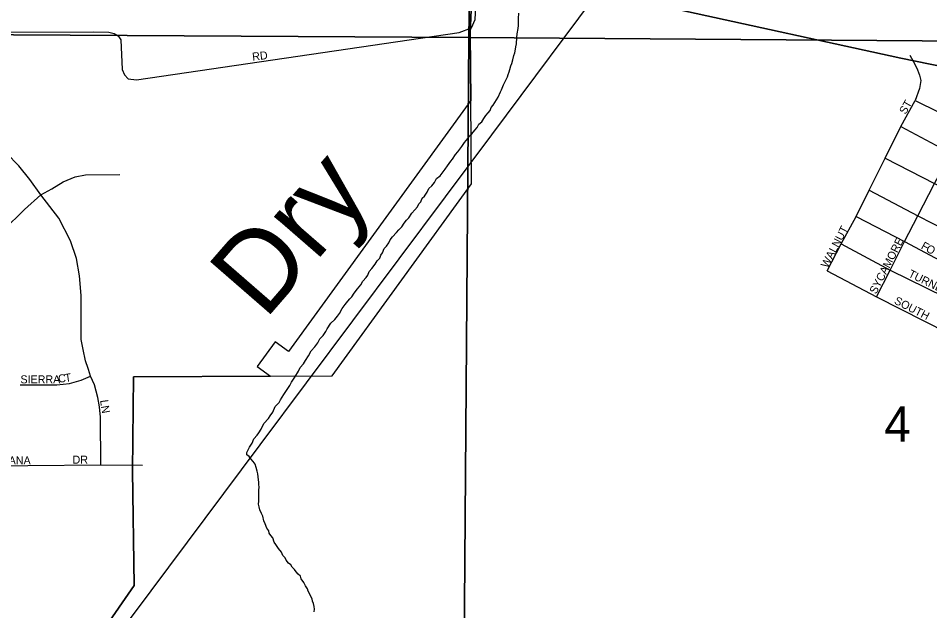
# Model space of a CAD drawing. Extents: x 0 to 1064, y 0 to 440.
# Drawn here: x 135.19 to 152.46, y 379.42 to 390.63 of the extents above; entities that cross this region are included whole.
import ezdxf

# ---------------------------------------------------------------- set-up
doc = ezdxf.new("R2010")
doc.units = 0
for name, color, linetype in [('GM_X_City_Street', 7, 'Continuous'), ('GM_X_City_Street_Text', 7, 'Continuous'), ('GM_X_Corporation', 7, 'Continuous'), ('GM_X_Minor_River', 7, 'Continuous'), ('GM_X_Minor_River_Text', 7, 'Continuous'), ('GM_X_Rail_Line', 7, 'Continuous'), ('GM_X_Section', 7, 'Continuous'), ('GM_X_Section_Text', 7, 'Continuous')]:
    doc.layers.add(name, color=color, linetype=linetype)

msp = doc.modelspace()

# ---------------------------------------------------------------- linework, layer by layer
at = {"layer": 'GM_X_City_Street'}
for points in [[(132.75, 390.394), (134.757, 390.374), (136.62, 390.376), (136.91, 390.371), (137.013, 390.348), (137.089, 390.3), (137.137, 390.226), (137.163, 389.662), (137.204, 389.562), (137.277, 389.485), (137.431, 389.468), (143.546, 390.366), (143.775, 390.453), (143.847, 390.611), (143.862, 390.856), (143.883, 391.754)], [(152.079, 389.938), (152.163, 389.779), (152.225, 389.657), (152.262, 389.555), (152.286, 389.455), (152.262, 389.305), (152.178, 389.075), (153.085, 388.632), (154.457, 387.915), (155.385, 387.439), (155.446, 387.406)], [(150.51, 385.855), (150.778, 386.363), (151.06, 386.884), (151.307, 387.38), (151.61, 387.989), (151.906, 388.583), (152.178, 389.075)], [(136.383, 385.385), (136.383, 385.386), (136.355, 385.759), (136.296, 386.09), (136.182, 386.424), (135.962, 386.853), (135.62, 387.294), (135.415, 387.581), (135.206, 387.843), (134.969, 388.08), (134.694, 388.266), (134.365, 388.457), (133.864, 388.634), (133.548, 388.774), (133.191, 388.871), (132.854, 388.914)], [(151.906, 388.583), (152.852, 388.083), (154.166, 387.439)], [(151.448, 385.362), (151.706, 385.869), (151.977, 386.409), (152.232, 386.894), (152.546, 387.509), (152.852, 388.083), (152.913, 388.246)], [(151.61, 387.989), (152.546, 387.509), (153.895, 386.796), (154.517, 386.41)], [(134.077, 381.501), (133.99, 382.156), (133.907, 382.717), (133.889, 383.935), (133.907, 384.388), (133.958, 384.734), (134.056, 385.085), (134.188, 385.386), (134.424, 385.936), (134.656, 386.306), (134.915, 386.621), (135.313, 387.018), (135.62, 387.294), (135.828, 387.408), (136.048, 387.541), (136.273, 387.632), (136.465, 387.671), (137.119, 387.679)], [(151.307, 387.38), (152.232, 386.894), (153.588, 386.199), (154.941, 385.534)], [(151.06, 386.884), (151.977, 386.409), (152.653, 386.047), (152.699, 386.023)], [(150.778, 386.363), (151.706, 385.869), (153.068, 385.197), (154.418, 384.505)], [(150.51, 385.855), (151.448, 385.362), (152.805, 384.674), (154.052, 383.974)], [(136.517, 384.005), (136.471, 384.148), (136.421, 384.366), (136.388, 384.552), (136.383, 385.385)], [(136.756, 382.18), (136.753, 383.082), (136.735, 383.28), (136.704, 383.456), (136.641, 383.695), (136.565, 383.861), (136.523, 383.986), (136.517, 384.005)], [(135.233, 383.698), (135.925, 383.698), (136.167, 383.725), (136.383, 383.788), (136.565, 383.861)], [(133.99, 382.156), (136.756, 382.18), (137.55, 382.179)]]:
    msp.add_lwpolyline(points, dxfattribs=at)
at = {"layer": 'GM_X_Corporation'}
for points in [[(155.515, 389.139), (151.907, 389.876), (147.686, 390.8), (147.217, 390.877), (143.803, 391.547), (143.754, 390.348), (143.764, 389.078), (140.31, 384.326), (140.059, 384.509), (139.72, 384.042), (139.97, 383.86), (137.379, 383.845), (137.356, 382.071), (137.389, 379.897), (136.812, 379.062), (134.041, 375.398)], [(136.812, 379.062), (137.389, 379.897), (137.356, 382.071), (137.379, 383.845), (139.97, 383.86), (141.136, 383.87), (143.777, 387.503), (143.764, 389.078), (143.754, 390.348), (143.803, 391.547), (147.217, 390.877), (147.686, 390.8), (151.907, 389.876), (155.515, 389.139)]]:
    msp.add_lwpolyline(points, dxfattribs=at)
at = {"layer": 'GM_X_Minor_River'}
for points in [[(142.94, 387.341), (142.972, 387.413), (143.027, 387.461), (143.077, 387.527), (143.115, 387.599), (143.183, 387.652), (143.277, 387.778), (143.321, 387.844), (143.384, 387.928), (143.415, 387.969), (143.477, 388.053), (143.521, 388.107), (143.596, 388.209), (143.646, 388.281), (143.677, 388.323), (143.715, 388.364), (143.74, 388.406), (143.783, 388.448), (143.839, 388.514), (143.883, 388.568), (143.915, 388.628), (143.97, 388.675), (144.014, 388.735), (144.046, 388.795), (144.095, 388.843), (144.133, 388.891), (144.152, 388.945), (144.189, 388.987), (144.252, 389.089), (144.284, 389.143), (144.328, 389.239), (144.347, 389.281), (144.386, 389.372), (144.411, 389.426), (144.456, 389.528), (144.469, 389.571), (144.488, 389.619), (144.501, 389.667), (144.521, 389.734), (144.54, 389.776), (144.56, 389.849), (144.58, 389.927), (144.599, 389.982), (144.613, 390.048), (144.62, 390.091), (144.627, 390.151), (144.636, 390.267), (144.644, 390.339), (144.658, 390.443), (144.665, 390.497), (144.667, 390.582), (144.668, 390.631), (144.676, 390.728)], [(139.948, 380.891), (139.937, 380.933), (139.901, 380.983), (139.873, 381.069), (139.844, 381.124), (139.827, 381.209), (139.804, 381.259), (139.769, 381.332), (139.758, 381.387), (139.747, 381.436), (139.748, 381.497), (139.749, 381.54), (139.751, 381.613), (139.752, 381.661), (139.753, 381.704), (139.754, 381.759), (139.749, 381.813), (139.75, 381.856), (139.745, 381.899), (139.74, 381.954), (139.729, 382.015), (139.718, 382.064), (139.702, 382.131), (139.679, 382.198), (139.643, 382.248), (139.602, 382.297), (139.567, 382.341), (139.525, 382.372), (139.526, 382.415), (139.551, 382.469), (139.576, 382.517), (139.621, 382.595), (139.653, 382.673), (139.721, 382.745), (139.752, 382.787), (139.796, 382.859), (139.847, 382.967), (139.934, 383.057), (139.966, 383.111), (140.016, 383.177), (140.06, 383.285), (140.135, 383.363), (140.16, 383.411), (140.223, 383.513), (140.261, 383.573), (140.336, 383.687), (140.368, 383.747), (140.43, 383.843), (140.5, 383.957), (140.532, 384.023), (140.594, 384.095), (140.631, 384.155), (140.694, 384.245), (140.739, 384.341), (140.813, 384.413), (140.869, 384.49), (140.907, 384.569), (140.969, 384.628), (141.02, 384.706), (141.045, 384.754), (141.114, 384.862), (141.188, 384.934), (141.238, 384.999), (141.276, 385.047), (141.327, 385.144), (141.383, 385.215), (141.433, 385.281), (141.476, 385.323), (141.513, 385.365), (141.557, 385.431), (141.62, 385.514), (141.682, 385.592), (141.72, 385.658), (141.782, 385.73), (141.813, 385.772), (141.839, 385.844), (141.889, 385.898), (141.952, 385.982), (141.989, 386.042), (142.039, 386.095), (142.058, 386.15), (142.09, 386.192), (142.122, 386.276), (142.165, 386.318), (142.209, 386.384), (142.235, 386.444), (142.284, 386.498), (142.359, 386.581), (142.403, 386.629), (142.458, 386.688), (142.502, 386.754), (142.546, 386.814), (142.59, 386.856), (142.646, 386.946), (142.702, 387.006), (142.752, 387.065), (142.777, 387.12), (142.821, 387.161), (142.846, 387.228), (142.89, 387.269), (142.94, 387.341)], [(140.801, 379.4), (140.803, 379.454), (140.798, 379.503), (140.787, 379.558), (140.769, 379.601), (140.758, 379.644), (140.735, 379.693), (140.718, 379.736), (140.683, 379.792), (140.671, 379.835), (140.636, 379.89), (140.601, 379.958), (140.554, 380.026), (140.537, 380.075), (140.495, 380.112), (140.46, 380.155), (140.424, 380.199), (140.383, 380.248), (140.354, 380.292), (140.312, 380.323), (140.27, 380.379), (140.247, 380.422), (140.206, 380.465), (140.177, 380.527), (140.124, 380.601), (140.071, 380.675), (140.041, 380.718), (140.013, 380.804), (139.977, 380.847), (139.948, 380.891)]]:
    msp.add_lwpolyline(points, dxfattribs=at)
at = {"layer": 'GM_X_Rail_Line'}
msp.add_lwpolyline([(125.514, 363.557), (131.089, 371.031), (137.36, 379.324), (139.774, 382.56), (144.164, 388.431), (148.567, 394.342)], dxfattribs=at)
at = {"layer": 'GM_X_Section'}
for points in [[(127.601, 406.619), (143.975, 406.617), (143.725, 390.273), (127.547, 390.367)], [(143.975, 406.617), (160.061, 406.476), (160.036, 390.151), (143.725, 390.273)], [(127.547, 390.367), (143.725, 390.273), (143.623, 377.052), (143.373, 376.687), (142.743, 376.669), (142.202, 376.626), (141.832, 376.572), (141.113, 376.399), (140.765, 376.267), (140.465, 376.103), (140.059, 375.814), (139.855, 375.63), (139.525, 375.177), (139.367, 374.859), (139.327, 374.69), (139.333, 374.077), (139.293, 373.89), (127.487, 374.158)]]:
    msp.add_lwpolyline(points, close=True, dxfattribs=at)
msp.add_lwpolyline([(152.99, 375.766), (152.317, 375.774), (151.689, 375.847), (151.188, 375.948), (150.875, 376.057), (150.69, 376.207), (150.279, 376.548), (149.918, 376.695), (149.676, 376.724), (148.308, 376.788), (145.077, 376.744), (143.907, 376.706), (143.769, 376.788), (143.623, 377.052), (143.725, 390.273), (160.036, 390.151)], dxfattribs=at)

# ---------------------------------------------------------------- texts
at = {"layer": 'GM_X_City_Street_Text'}
for s, height, rotation, p in [('RD', 0.1515, 6.3602, (139.633, 389.831)), ('ST', 0.1515, 60.2568, (151.998, 388.804)), ('WALNUT', 0.1515, 62.1531, (150.518, 385.896)), ('SYCAMORE', 0.1515, 62.7652, (151.438, 385.402)), ('F', 0.152, 331.1497, (152.277, 386.281)), ('O', 0.152, 331.1488, (152.37, 386.229)), ('TURNER', 0.1515, 333.891, (152.036, 385.748)), ('SOUTH', 0.1515, 332.8748, (151.769, 385.241)), ('C', 0.152, 4.5216, (135.955, 383.738)), ('T', 0.152, 8.1883, (136.086, 383.749)), ('SIERRA', 0.1515, 0, (135.236, 383.725)), ('L', 0.152, 277.2606, (136.745, 383.405)), ('N', 0.152, 280.3132, (136.76, 383.291)), ('POINCIANA', 0.1515, 0, (134.316, 382.191)), ('DR', 0.1515, 0, (136.223, 382.205))]:
    msp.add_text(s, height=height, rotation=rotation, dxfattribs=at).set_placement(p)
at = {"layer": 'GM_X_Minor_River_Text'}
msp.add_text('Dry', height=1.5156, rotation=49.0076, dxfattribs=at).set_placement((139.863, 384.908))
at = {"layer": 'GM_X_Section_Text'}
msp.add_text('4', height=0.67, rotation=0, dxfattribs=at).set_placement((151.596, 382.622))

doc.saveas('drawing.dxf')
